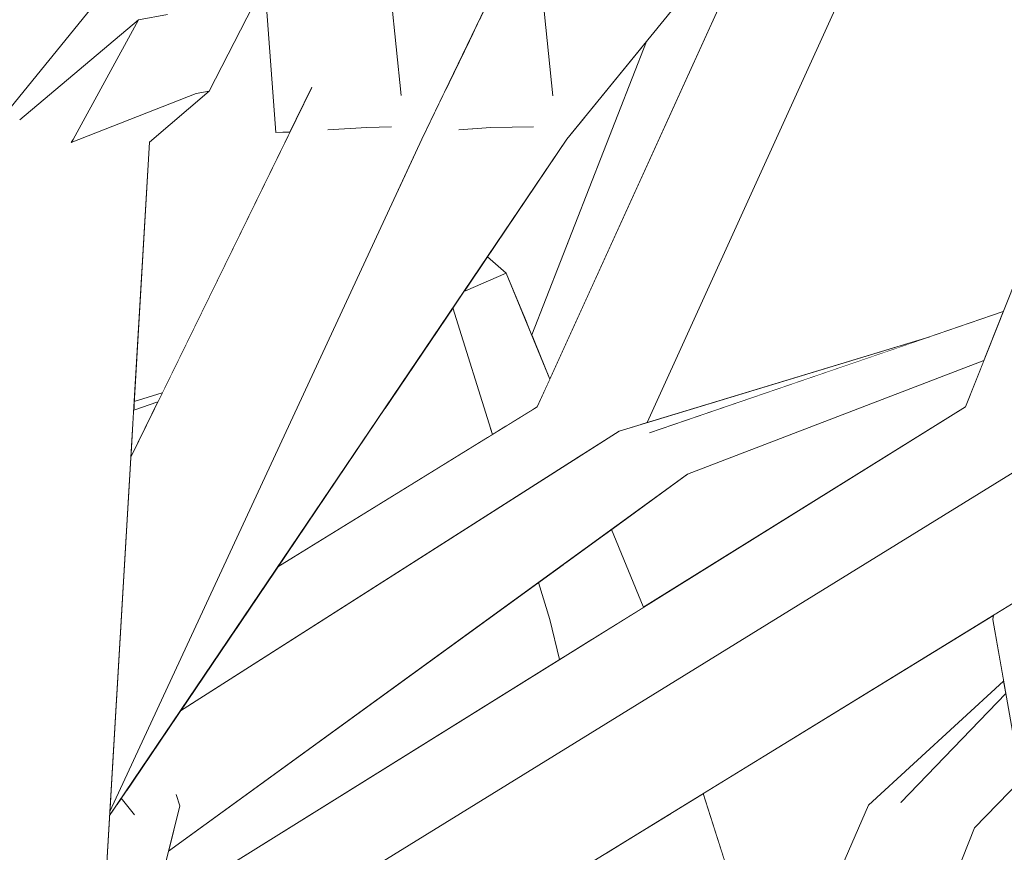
# Model space of a CAD drawing. Extents: x -289599 to -184549, y 66678 to 295474.
# Tile 482 of 656: x -250590 to -250512, y 71715 to 71781. Entities that reach past the tile are written whole.
import ezdxf

# ---------------------------------------------------------------- set-up
doc = ezdxf.new("R2010")
doc.units = 0
doc.header["$MEASUREMENT"] = 0
doc.linetypes.add('Wipeout_Contour', pattern=[1000, 0, -1000])
doc.layers.add('arch drzewa', color=8, linetype='Continuous')
doc.layers.add('Model drzwi', color=8, linetype='Continuous')
doc.layers.add('arch drzewa_Nr_Pióra__24', color=8, linetype='Continuous', lineweight=9)
doc.layers.add('arch drzewa_Nr_Pióra__4', color=8, linetype='Continuous', lineweight=9)

msp = doc.modelspace()

# ---------------------------------------------------------------- wipeouts: each hides what was drawn before it
at = {"color": 254, "linetype": 'Wipeout_Contour', "lineweight": 0, "ltscale": 2044876.740542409}
msp.add_wipeout([(-250593.693, 71771.093), (-250591.437, 71763.567), (-250590.471, 71773.265), (-250581.025, 71781.219), (-250578.743, 71781.645), (-250571.04, 71784.445), (-250572.052, 71797.794), (-250593.259, 71771.735)], dxfattribs=at).dxf.layer = 'Model drzwi'
at = {"color": 254, "linetype": 'Wipeout_Contour', "lineweight": 0, "ltscale": 1022269.959677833}
msp.add_wipeout([(-250549.797, 71756.182), (-250548.354, 71752.664), (-250530.462, 71792.054), (-250540.687, 71779.489)], dxfattribs=at).dxf.layer = 'Model drzwi'
at = {"color": 254, "linetype": 'Wipeout_Contour', "lineweight": 0, "ltscale": 1277856.535354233}
msp.add_wipeout([(-250579.871, 71710.258), (-250547.588, 71730.373), (-250548.35, 71733.553), (-250549.264, 71736.494), (-250578.649, 71715.133)], dxfattribs=at).dxf.layer = 'Model drzwi'
at = {"color": 254, "linetype": 'Wipeout_Contour', "lineweight": 0, "ltscale": 1533199.069758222}
msp.add_wipeout([(-250513.118, 71733.895), (-250536.18, 71719.717), (-250530.452, 71701.807), (-250523.035, 71718.804), (-250512.307, 71728.642), (-250513.167, 71733.553)], dxfattribs=at).dxf.layer = 'Model drzwi'

# ---------------------------------------------------------------- next in the draw order: wipeouts: each hides what was drawn before it
at = {"color": 254, "linetype": 'Wipeout_Contour', "lineweight": 0, "ltscale": 1022497.68296026}
msp.add_wipeout([(-250607.689, 71771.73), (-250607.693, 71771.663), (-250582.041, 71803.485), (-250587.705, 71805.285)], dxfattribs=at).dxf.layer = 'arch drzewa'
at = {"color": 254, "linetype": 'Wipeout_Contour', "lineweight": 0, "ltscale": 1789114.962739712}
msp.add_wipeout([(-250583.936, 71707.725), (-250579.871, 71710.258), (-250577.745, 71718.737), (-250580.263, 71718.917), (-250581.368, 71718.053), (-250582.726, 71718.874), (-250583.328, 71717.983)], dxfattribs=at).dxf.layer = 'arch drzewa'
at = {"color": 254, "linetype": 'Wipeout_Contour', "lineweight": 0, "ltscale": 2044787.973700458}
msp.add_wipeout([(-250581.376, 71750.89), (-250579.143, 71751.568), (-250569.011, 71772.296), (-250570.115, 71772.255), (-250570.995, 71783.852), (-250571.912, 71782.374), (-250575.431, 71775.542), (-250580.154, 71771.496)], dxfattribs=at).dxf.layer = 'Model drzwi'
at = {"color": 254, "linetype": 'Wipeout_Contour', "lineweight": 0, "ltscale": 1533296.075594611}
msp.add_wipeout([(-250543.452, 71740.72), (-250540.937, 71734.591), (-250540.917, 71734.529), (-250515.339, 71750.466), (-250513.885, 71754.136), (-250537.419, 71745.105)], dxfattribs=at).dxf.layer = 'Model drzwi'
at = {"color": 254, "linetype": 'Wipeout_Contour', "lineweight": 0, "ltscale": 1022092.243819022}
msp.add_wipeout([(-250514.618, 71716.99), (-250519.324, 71705.259), (-250509.612, 71713.241), (-250510.932, 71720.785)], dxfattribs=at).dxf.layer = 'Model drzwi'

# ---------------------------------------------------------------- next in the draw order: wipeouts: each hides what was drawn before it
at = {"color": 254, "linetype": 'Wipeout_Contour', "lineweight": 0, "ltscale": 766884.025556}
msp.add_wipeout([(-250607.689, 71771.73), (-250587.705, 71805.285), (-250607.042, 71781.259)], dxfattribs=at).dxf.layer = 'arch drzewa'
at = {"color": 254, "linetype": 'Wipeout_Contour', "lineweight": 0, "ltscale": 766757.465927}
msp.add_wipeout([(-250578.27, 71719.504), (-250577.745, 71718.737), (-250578.03, 71719.635)], dxfattribs=at).dxf.layer = 'arch drzewa'
at = {"color": 254, "linetype": 'Wipeout_Contour', "lineweight": 0, "ltscale": 2810946.420731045}
msp.add_wipeout([(-250540.638, 71749.213), (-250518.182, 71756.031), (-250512.339, 71758.038), (-250503.147, 71781.248), (-250504.442, 71794.083), (-250501.817, 71795.055), (-250498.925, 71794.444), (-250498.721, 71792.423), (-250495.93, 71799.47), (-250505.39, 71818.923), (-250511.749, 71812.798)], dxfattribs=at).dxf.layer = 'Model drzwi'

# ---------------------------------------------------------------- next in the draw order: wipeouts: each hides what was drawn before it
at = {"color": 254, "linetype": 'Wipeout_Contour', "lineweight": 0, "ltscale": 766759.493425}
msp.add_wipeout([(-250580.263, 71718.917), (-250577.745, 71718.737), (-250578.27, 71719.504)], dxfattribs=at).dxf.layer = 'arch drzewa'

# ---------------------------------------------------------------- next in the draw order: wipeouts: each hides what was drawn before it
at = {"color": 254, "linetype": 'Wipeout_Contour', "lineweight": 0, "ltscale": 1788955.886189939}
msp.add_wipeout([(-250578.649, 71715.133), (-250537.419, 71745.105), (-250538.107, 71745.852), (-250539.844, 71745.257), (-250538.112, 71745.858), (-250540.437, 71748.385), (-250578.637, 71715.178)], dxfattribs=at).dxf.layer = 'arch drzewa'

# ---------------------------------------------------------------- next in the draw order: wipeouts: each hides what was drawn before it
at = {"color": 254, "linetype": 'Wipeout_Contour', "lineweight": 0, "ltscale": 766626.68282}
msp.add_wipeout([(-250537.419, 71745.105), (-250513.885, 71754.136), (-250512.364, 71757.976)], dxfattribs=at).dxf.layer = 'arch drzewa'
at = {"color": 254, "linetype": 'Wipeout_Contour', "lineweight": 0, "ltscale": 2300254.148043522}
msp.add_wipeout([(-250582.06, 71719.859), (-250582.403, 71719.352), (-250581.368, 71718.053), (-250580.263, 71718.917), (-250578.27, 71719.504), (-250578.03, 71719.635), (-250577.745, 71718.737), (-250578.637, 71715.178), (-250540.437, 71748.385)], dxfattribs=at).dxf.layer = 'arch drzewa'
at = {"color": 254, "linetype": 'Wipeout_Contour', "lineweight": 0, "ltscale": 766670.362053}
msp.add_wipeout([(-250538.112, 71745.858), (-250539.844, 71745.257), (-250538.107, 71745.852)], dxfattribs=at).dxf.layer = 'arch drzewa'

# ---------------------------------------------------------------- next in the draw order: wipeouts: each hides what was drawn before it
at = {"color": 254, "linetype": 'Wipeout_Contour', "lineweight": 0, "ltscale": 1022300.10205565}
msp.add_wipeout([(-250582.06, 71719.859), (-250540.437, 71748.385), (-250542.863, 71748.537), (-250582.031, 71719.902)], dxfattribs=at).dxf.layer = 'arch drzewa'
at = {"color": 254, "linetype": 'Wipeout_Contour', "lineweight": 0, "ltscale": 766768.53372}
msp.add_wipeout([(-250582.726, 71718.874), (-250581.368, 71718.053), (-250582.403, 71719.352)], dxfattribs=at).dxf.layer = 'arch drzewa'

# ---------------------------------------------------------------- next in the draw order: wipeouts: each hides what was drawn before it
at = {"color": 254, "linetype": 'Wipeout_Contour', "lineweight": 0, "ltscale": 1022185.210464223}
msp.add_wipeout([(-250540.437, 71748.385), (-250537.419, 71745.105), (-250512.364, 71757.976), (-250512.34, 71758.038)], dxfattribs=at).dxf.layer = 'arch drzewa'
at = {"color": 254, "linetype": 'Wipeout_Contour', "lineweight": 0, "ltscale": 766738.470821}
msp.add_wipeout([(-250577.709, 71726.296), (-250582.031, 71719.902), (-250542.863, 71748.537)], dxfattribs=at).dxf.layer = 'arch drzewa'

# ---------------------------------------------------------------- next in the draw order: wipeouts: each hides what was drawn before it
at = {"color": 254, "linetype": 'Wipeout_Contour', "lineweight": 0, "ltscale": 766660.300288}
msp.add_wipeout([(-250542.863, 71748.537), (-250540.437, 71748.385), (-250518.182, 71756.031)], dxfattribs=at).dxf.layer = 'arch drzewa'

# ---------------------------------------------------------------- next in the draw order: wipeouts: each hides what was drawn before it
at = {"color": 254, "linetype": 'Wipeout_Contour', "lineweight": 0, "ltscale": 766638.616937}
msp.add_wipeout([(-250566.542, 71711.311), (-250510.45, 71745.925), (-250515.339, 71750.466)], dxfattribs=at).dxf.layer = 'arch drzewa'

# ---------------------------------------------------------------- next in the draw order: wipeouts: each hides what was drawn before it
at = {"color": 254, "linetype": 'Wipeout_Contour', "lineweight": 0, "ltscale": 1277860.963381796}
msp.add_wipeout([(-250583.936, 71707.725), (-250584.376, 71700.306), (-250576.861, 71704.943), (-250566.542, 71711.311), (-250515.339, 71750.466)], dxfattribs=at).dxf.layer = 'arch drzewa'

# ---------------------------------------------------------------- next in the draw order: wipeouts: each hides what was drawn before it
at = {"color": 254, "linetype": 'Wipeout_Contour', "lineweight": 0, "ltscale": 4599541.290545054}
msp.add_wipeout([(-250489.306, 71816.194), (-250515.339, 71750.466), (-250510.45, 71745.925), (-250507.081, 71748.003), (-250506.834, 71748.814), (-250510.722, 71761.319), (-250507.484, 71762.741), (-250505.553, 71761.097), (-250504.138, 71757.649), (-250491.772, 71798.176), (-250494.83, 71797.244), (-250494.846, 71797.242), (-250494.958, 71797.472), (-250491.104, 71801.379), (-250491.039, 71801.673), (-250490.961, 71801.524), (-250490.817, 71801.305), (-250487.463, 71812.299)], dxfattribs=at).dxf.layer = 'arch drzewa'
at = {"color": 254, "linetype": 'Wipeout_Contour', "lineweight": 0, "ltscale": 2300239.593347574}
msp.add_wipeout([(-250583.31, 71718.289), (-250583.328, 71717.983), (-250546.997, 71771.735), (-250549.623, 71772.932), (-250549.668, 71772.726), (-250555.568, 71772.482), (-250556.589, 71775.756), (-250557.064, 71774.771), (-250570.227, 71746.507)], dxfattribs=at).dxf.layer = 'arch drzewa'

# ---------------------------------------------------------------- next in the draw order: wipeouts: each hides what was drawn before it
at = {"color": 254, "linetype": 'Wipeout_Contour', "lineweight": 0, "ltscale": 766695.791963}
msp.add_wipeout([(-250546.997, 71771.735), (-250520.217, 71804.642), (-250527.801, 71808.064)], dxfattribs=at).dxf.layer = 'arch drzewa'
at = {"color": 254, "linetype": 'Wipeout_Contour', "lineweight": 0, "ltscale": 766742.984361}
msp.add_wipeout([(-250553.906, 71781.312), (-250554.441, 71780.204), (-250553.053, 71772.653)], dxfattribs=at).dxf.layer = 'arch drzewa'
at = {"color": 254, "linetype": 'Wipeout_Contour', "lineweight": 0, "ltscale": 766753.926858}
msp.add_wipeout([(-250558.53, 71771.735), (-250570.227, 71746.508), (-250557.064, 71774.771)], dxfattribs=at).dxf.layer = 'arch drzewa'

# ---------------------------------------------------------------- next in the draw order: wipeouts: each hides what was drawn before it
at = {"color": 254, "linetype": 'Wipeout_Contour', "lineweight": 0, "ltscale": 1533439.538148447}
msp.add_wipeout([(-250549.623, 71772.932), (-250546.997, 71771.735), (-250527.801, 71808.064), (-250549.052, 71784.334), (-250548.137, 71775.226), (-250548.361, 71775.047)], dxfattribs=at).dxf.layer = 'arch drzewa'
at = {"color": 254, "linetype": 'Wipeout_Contour', "lineweight": 0, "ltscale": 1022324.479686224}
msp.add_wipeout([(-250556.589, 71775.756), (-250555.568, 71772.482), (-250553.053, 71772.653), (-250554.441, 71780.204)], dxfattribs=at).dxf.layer = 'arch drzewa'
at = {"color": 254, "linetype": 'Wipeout_Contour', "lineweight": 0, "ltscale": 766623.649249}
msp.add_wipeout([(-250584.242, 71690.171), (-250496.769, 71743.945), (-250503.09, 71750.466)], dxfattribs=at).dxf.layer = 'arch drzewa'

# ---------------------------------------------------------------- next in the draw order: wipeouts: each hides what was drawn before it
at = {"color": 254, "linetype": 'Wipeout_Contour', "lineweight": 0, "ltscale": 1022311.900936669}
msp.add_wipeout([(-250550.925, 71787.486), (-250548.361, 71775.047), (-250548.137, 71775.226), (-250549.637, 71790.154)], dxfattribs=at).dxf.layer = 'arch drzewa'
at = {"color": 254, "linetype": 'Wipeout_Contour', "lineweight": 0, "ltscale": 1789029.467735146}
msp.add_wipeout([(-250587.792, 71691.094), (-250584.242, 71690.171), (-250503.09, 71750.466), (-250584.376, 71700.306), (-250584.807, 71693.052), (-250584.93, 71693.01), (-250585.988, 71691.446)], dxfattribs=at).dxf.layer = 'arch drzewa'

# ---------------------------------------------------------------- next in the draw order: wipeouts: each hides what was drawn before it
at = {"color": 254, "linetype": 'Wipeout_Contour', "lineweight": 0, "ltscale": 1533467.459628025}
msp.add_wipeout([(-250550.925, 71787.486), (-250553.906, 71781.312), (-250553.053, 71772.653), (-250549.668, 71772.726), (-250549.623, 71772.932), (-250548.361, 71775.047)], dxfattribs=at).dxf.layer = 'arch drzewa'
at = {"color": 254, "linetype": 'Wipeout_Contour', "lineweight": 0, "ltscale": 1022382.620476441}
msp.add_wipeout([(-250580.154, 71771.496), (-250587.305, 71770.664), (-250584.93, 71693.01), (-250584.807, 71693.052)], dxfattribs=at).dxf.layer = 'arch drzewa'
at = {"color": 254, "linetype": 'Wipeout_Contour', "lineweight": 0, "ltscale": 1277869.558143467}
msp.add_wipeout([(-250555.114, 71759.726), (-250555.862, 71758.62), (-250551.835, 71748.934), (-250551.237, 71749.303), (-250555.053, 71759.674)], dxfattribs=at).dxf.layer = 'arch drzewa'
at = {"color": 254, "linetype": 'Wipeout_Contour', "lineweight": 0, "ltscale": 1022239.99298647}
msp.add_wipeout([(-250545.444, 71733.56), (-250548.35, 71733.553), (-250547.283, 71730.563), (-250544.987, 71731.993)], dxfattribs=at).dxf.layer = 'arch drzewa'
at = {"color": 254, "linetype": 'Wipeout_Contour', "lineweight": 0, "ltscale": 1022056.619525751}
msp.add_wipeout([(-250508.906, 71733.56), (-250513.167, 71733.553), (-250499.003, 71690.331), (-250498.845, 71690.374)], dxfattribs=at).dxf.layer = 'arch drzewa'
at = {"color": 254, "linetype": 'Wipeout_Contour', "lineweight": 0, "ltscale": 1022172.347406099}
msp.add_wipeout([(-250540.606, 71716.997), (-250542.113, 71716.07), (-250534.069, 71693.52), (-250533.877, 71693.96)], dxfattribs=at).dxf.layer = 'arch drzewa'

# ---------------------------------------------------------------- next in the draw order: wipeouts: each hides what was drawn before it
at = {"color": 254, "linetype": 'Wipeout_Contour', "lineweight": 0, "ltscale": 766806.888951}
msp.add_wipeout([(-250580.154, 71771.496), (-250575.431, 71775.542), (-250576.445, 71775.362)], dxfattribs=at).dxf.layer = 'arch drzewa'
at = {"color": 254, "linetype": 'Wipeout_Contour', "lineweight": 0, "ltscale": 766734.954425}
msp.add_wipeout([(-250553.053, 71772.653), (-250555.568, 71772.482), (-250549.668, 71772.726)], dxfattribs=at).dxf.layer = 'arch drzewa'
at = {"color": 254, "linetype": 'Wipeout_Contour', "lineweight": 0, "ltscale": 1022370.792608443}
msp.add_wipeout([(-250593.005, 71690.074), (-250585.988, 71691.446), (-250584.93, 71693.01), (-250587.305, 71770.664)], dxfattribs=at).dxf.layer = 'arch drzewa'
at = {"color": 254, "linetype": 'Wipeout_Contour', "lineweight": 0, "ltscale": 1022294.774488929}
msp.add_wipeout([(-250556.055, 71758.333), (-250552.924, 71748.262), (-250551.835, 71748.934), (-250555.862, 71758.62)], dxfattribs=at).dxf.layer = 'arch drzewa'
at = {"color": 254, "linetype": 'Wipeout_Contour', "lineweight": 0, "ltscale": 1022228.297000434}
msp.add_wipeout([(-250540.937, 71734.591), (-250545.444, 71733.56), (-250544.815, 71732.1), (-250540.917, 71734.529)], dxfattribs=at).dxf.layer = 'arch drzewa'
at = {"color": 254, "linetype": 'Wipeout_Contour', "lineweight": 0, "ltscale": 766682.457578}
msp.add_wipeout([(-250547.283, 71730.563), (-250548.35, 71733.553), (-250547.588, 71730.373)], dxfattribs=at).dxf.layer = 'arch drzewa'
at = {"color": 254, "linetype": 'Wipeout_Contour', "lineweight": 0, "ltscale": 1277545.079834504}
msp.add_wipeout([(-250499.003, 71690.331), (-250513.167, 71733.553), (-250505.245, 71688.289), (-250502.192, 71688.408), (-250501.244, 71689.168)], dxfattribs=at).dxf.layer = 'arch drzewa'
at = {"color": 254, "linetype": 'Wipeout_Contour', "lineweight": 0, "ltscale": 1277712.959193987}
msp.add_wipeout([(-250542.113, 71716.07), (-250543.898, 71714.973), (-250537.503, 71688.289), (-250536.326, 71688.349), (-250534.069, 71693.52)], dxfattribs=at).dxf.layer = 'arch drzewa'

# ---------------------------------------------------------------- next in the draw order: wipeouts: each hides what was drawn before it
at = {"color": 254, "linetype": 'Wipeout_Contour', "lineweight": 0, "ltscale": 766816.017289}
msp.add_wipeout([(-250593.005, 71690.074), (-250587.305, 71770.664), (-250590.471, 71773.265)], dxfattribs=at).dxf.layer = 'arch drzewa'
at = {"color": 254, "linetype": 'Wipeout_Contour', "lineweight": 0, "ltscale": 1277855.459766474}
msp.add_wipeout([(-250551.814, 71761.097), (-250555.053, 71759.674), (-250549.737, 71750.228), (-250549.352, 71750.466), (-250548.354, 71752.664)], dxfattribs=at).dxf.layer = 'arch drzewa'
at = {"color": 254, "linetype": 'Wipeout_Contour', "lineweight": 0, "ltscale": 766713.44739}
msp.add_wipeout([(-250553.095, 71748.814), (-250553.342, 71748.003), (-250552.924, 71748.262)], dxfattribs=at).dxf.layer = 'arch drzewa'
at = {"color": 254, "linetype": 'Wipeout_Contour', "lineweight": 0, "ltscale": 766674.779781}
msp.add_wipeout([(-250543.452, 71740.72), (-250544.115, 71740.238), (-250540.937, 71734.591)], dxfattribs=at).dxf.layer = 'arch drzewa'
at = {"color": 254, "linetype": 'Wipeout_Contour', "lineweight": 0, "ltscale": 1022106.877838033}
msp.add_wipeout([(-250513.118, 71733.895), (-250513.167, 71733.553), (-250508.906, 71733.56), (-250508.936, 71736.466)], dxfattribs=at).dxf.layer = 'arch drzewa'
at = {"color": 254, "linetype": 'Wipeout_Contour', "lineweight": 0, "ltscale": 766675.872854}
msp.add_wipeout([(-250544.815, 71732.1), (-250545.444, 71733.56), (-250544.987, 71731.993)], dxfattribs=at).dxf.layer = 'arch drzewa'
at = {"color": 254, "linetype": 'Wipeout_Contour', "lineweight": 0, "ltscale": 1022164.99383311}
msp.add_wipeout([(-250536.18, 71719.717), (-250538.789, 71718.114), (-250531.112, 71700.296), (-250530.452, 71701.808)], dxfattribs=at).dxf.layer = 'arch drzewa'

# ---------------------------------------------------------------- next in the draw order: linework, layer by layer
at = {"layer": 'arch drzewa_Nr_Pióra__4', "linetype": 'Continuous'}
msp.add_line((-250513.167, 71733.553), (-250513.118, 71733.895), dxfattribs=at)

# ---------------------------------------------------------------- next in the draw order: wipeouts: each hides what was drawn before it
at = {"color": 254, "linetype": 'Wipeout_Contour', "lineweight": 0, "ltscale": 1022425.729246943}
msp.add_wipeout([(-250586.372, 71771.48), (-250587.305, 71770.664), (-250580.154, 71771.496), (-250576.445, 71775.362)], dxfattribs=at).dxf.layer = 'arch drzewa'
at = {"color": 254, "linetype": 'Wipeout_Contour', "lineweight": 0, "ltscale": 766714.706005}
msp.add_wipeout([(-250549.737, 71750.228), (-250555.053, 71759.674), (-250551.237, 71749.303)], dxfattribs=at).dxf.layer = 'arch drzewa'
at = {"color": 254, "linetype": 'Wipeout_Contour', "lineweight": 0, "ltscale": 766683.584684}
msp.add_wipeout([(-250547.102, 71738.066), (-250547.268, 71737.946), (-250545.444, 71733.56)], dxfattribs=at).dxf.layer = 'arch drzewa'
at = {"color": 254, "linetype": 'Wipeout_Contour', "lineweight": 0, "ltscale": 1022168.93460526}
msp.add_wipeout([(-250538.789, 71718.114), (-250540.606, 71716.997), (-250533.877, 71693.96), (-250531.112, 71700.296)], dxfattribs=at).dxf.layer = 'arch drzewa'

# ---------------------------------------------------------------- next in the draw order: wipeouts: each hides what was drawn before it
at = {"color": 254, "linetype": 'Wipeout_Contour', "lineweight": 0, "ltscale": 766830.757393}
msp.add_wipeout([(-250587.305, 71770.664), (-250586.372, 71771.48), (-250586.224, 71771.722)], dxfattribs=at).dxf.layer = 'arch drzewa'
at = {"color": 254, "linetype": 'Wipeout_Contour', "lineweight": 0, "ltscale": 1022302.006680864}
msp.add_wipeout([(-250553.321, 71762.38), (-250555.114, 71759.726), (-250555.053, 71759.674), (-250551.814, 71761.097)], dxfattribs=at).dxf.layer = 'arch drzewa'
at = {"color": 254, "linetype": 'Wipeout_Contour', "lineweight": 0, "ltscale": 1022247.081225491}
msp.add_wipeout([(-250547.268, 71737.946), (-250549.264, 71736.494), (-250548.35, 71733.553), (-250545.444, 71733.56)], dxfattribs=at).dxf.layer = 'arch drzewa'
at = {"color": 254, "linetype": 'Wipeout_Contour', "lineweight": 0, "ltscale": 1022113.833459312}
msp.add_wipeout([(-250536.601, 71666.206), (-250533.309, 71670.405), (-250514.618, 71716.99), (-250520.467, 71719.01)], dxfattribs=at).dxf.layer = 'arch drzewa'

# ---------------------------------------------------------------- next in the draw order: linework, layer by layer
at = {"layer": 'arch drzewa_Nr_Pióra__4', "linetype": 'Continuous'}
msp.add_line((-250555.053, 71759.674), (-250555.114, 71759.726), dxfattribs=at)

# ---------------------------------------------------------------- next in the draw order: wipeouts: each hides what was drawn before it
at = {"color": 254, "linetype": 'Wipeout_Contour', "lineweight": 0, "ltscale": 1022442.227907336}
msp.add_wipeout([(-250581.025, 71781.219), (-250590.471, 71773.265), (-250587.305, 71770.664), (-250586.224, 71771.722)], dxfattribs=at).dxf.layer = 'arch drzewa'
at = {"color": 254, "linetype": 'Wipeout_Contour', "lineweight": 0, "ltscale": 1022236.540888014}
msp.add_wipeout([(-250544.115, 71740.238), (-250547.102, 71738.066), (-250545.444, 71733.56), (-250540.937, 71734.591)], dxfattribs=at).dxf.layer = 'arch drzewa'
at = {"color": 254, "linetype": 'Wipeout_Contour', "lineweight": 0, "ltscale": 766570.904466}
msp.add_wipeout([(-250514.618, 71716.99), (-250510.932, 71720.785), (-250511.169, 71722.137)], dxfattribs=at).dxf.layer = 'arch drzewa'
at = {"color": 254, "linetype": 'Wipeout_Contour', "lineweight": 0, "ltscale": 1022128.845366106}
msp.add_wipeout([(-250520.467, 71719.01), (-250544.814, 71656.108), (-250543.958, 71656.82), (-250536.601, 71666.206)], dxfattribs=at).dxf.layer = 'arch drzewa'

# ---------------------------------------------------------------- next in the draw order: linework, layer by layer
at = {"layer": 'arch drzewa_Nr_Pióra__4', "linetype": 'Continuous'}
for p, q in [((-250540.937, 71734.591), (-250543.452, 71740.72)), ((-250540.917, 71734.529), (-250540.937, 71734.591))]:
    msp.add_line(p, q, dxfattribs=at)

# ---------------------------------------------------------------- next in the draw order: wipeouts: each hides what was drawn before it
at = {"color": 254, "linetype": 'Wipeout_Contour', "lineweight": 0, "ltscale": 1789122.067204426}
msp.add_wipeout([(-250583.31, 71718.289), (-250558.53, 71771.735), (-250560.927, 71772.932), (-250560.941, 71772.726), (-250565.983, 71772.482), (-250567.252, 71775.778), (-250583.253, 71719.238)], dxfattribs=at).dxf.layer = 'arch drzewa'
at = {"color": 254, "linetype": 'Wipeout_Contour', "lineweight": 0, "ltscale": 766599.559472}
msp.add_wipeout([(-250544.814, 71656.108), (-250520.467, 71719.01), (-250523.035, 71718.804)], dxfattribs=at).dxf.layer = 'arch drzewa'

# ---------------------------------------------------------------- next in the draw order: linework, layer by layer
at = {"layer": 'arch drzewa_Nr_Pióra__4', "linetype": 'Continuous'}
msp.add_line((-250579.871, 71710.258), (-250577.745, 71718.737), dxfattribs=at)

# ---------------------------------------------------------------- next in the draw order: wipeouts: each hides what was drawn before it
at = {"color": 254, "linetype": 'Wipeout_Contour', "lineweight": 0, "ltscale": 766749.104969}
msp.add_wipeout([(-250558.53, 71771.735), (-250542.641, 71804.642), (-250550.11, 71808.064)], dxfattribs=at).dxf.layer = 'arch drzewa'
at = {"color": 254, "linetype": 'Wipeout_Contour', "lineweight": 0, "ltscale": 1022374.863619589}
msp.add_wipeout([(-250581.639, 71746.461), (-250583.253, 71719.238), (-250567.252, 71775.778), (-250567.273, 71775.852)], dxfattribs=at).dxf.layer = 'arch drzewa'
at = {"color": 254, "linetype": 'Wipeout_Contour', "lineweight": 0, "ltscale": 1022105.088456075}
msp.add_wipeout([(-250520.467, 71719.01), (-250514.618, 71716.99), (-250511.169, 71722.137), (-250512.137, 71727.666)], dxfattribs=at).dxf.layer = 'arch drzewa'
at = {"color": 254, "linetype": 'Wipeout_Contour', "lineweight": 0, "ltscale": 766607.886309}
msp.add_wipeout([(-250523.035, 71718.804), (-250551.552, 71653.459), (-250544.814, 71656.108)], dxfattribs=at).dxf.layer = 'arch drzewa'

# ---------------------------------------------------------------- next in the draw order: linework, layer by layer
at = {"layer": 'arch drzewa_Nr_Pióra__4', "linetype": 'Continuous'}
for p, q in [((-250577.745, 71718.737), (-250578.033, 71719.644)), ((-250530.452, 71701.808), (-250536.18, 71719.717)), ((-250581.358, 71718.041), (-250582.403, 71719.352)), ((-250533.309, 71670.405), (-250514.618, 71716.99))]:
    msp.add_line(p, q, dxfattribs=at)

# ---------------------------------------------------------------- next in the draw order: wipeouts: each hides what was drawn before it
at = {"color": 254, "linetype": 'Wipeout_Contour', "lineweight": 0, "ltscale": 766809.300759}
msp.add_wipeout([(-250562.886, 71772.653), (-250568.292, 71820.83), (-250573.775, 71820.521)], dxfattribs=at).dxf.layer = 'arch drzewa'
at = {"color": 254, "linetype": 'Wipeout_Contour', "lineweight": 0, "ltscale": 1533518.013003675}
msp.add_wipeout([(-250561.364, 71786.953), (-250560.171, 71775.226), (-250560.318, 71775.047), (-250560.927, 71772.932), (-250558.53, 71771.735), (-250550.11, 71808.064)], dxfattribs=at).dxf.layer = 'arch drzewa'
at = {"color": 254, "linetype": 'Wipeout_Contour', "lineweight": 0, "ltscale": 766792.990531}
msp.add_wipeout([(-250581.639, 71746.461), (-250579.487, 71750.863), (-250581.417, 71750.2)], dxfattribs=at).dxf.layer = 'arch drzewa'
at = {"color": 254, "linetype": 'Wipeout_Contour', "lineweight": 0, "ltscale": 766737.532256}
msp.add_wipeout([(-250569.974, 71737.74), (-250556.711, 71745.925), (-250561.461, 71750.336)], dxfattribs=at).dxf.layer = 'arch drzewa'
at = {"color": 254, "linetype": 'Wipeout_Contour', "lineweight": 0, "ltscale": 1022116.540314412}
msp.add_wipeout([(-250512.307, 71728.643), (-250523.035, 71718.804), (-250520.467, 71719.01), (-250512.137, 71727.666)], dxfattribs=at).dxf.layer = 'arch drzewa'

# ---------------------------------------------------------------- next in the draw order: linework, layer by layer
at = {"layer": 'arch drzewa_Nr_Pióra__4', "linetype": 'Continuous'}
for p, q in [((-250505.245, 71688.289), (-250513.167, 71733.553)), ((-250523.035, 71718.804), (-250512.307, 71728.643)), ((-250520.467, 71719.01), (-250512.137, 71727.666)), ((-250514.618, 71716.99), (-250510.932, 71720.785)), ((-250520.467, 71719.01), (-250520.418, 71719.059)), ((-250551.552, 71653.459), (-250523.035, 71718.804))]:
    msp.add_line(p, q, dxfattribs=at)

# ---------------------------------------------------------------- next in the draw order: wipeouts: each hides what was drawn before it
at = {"color": 254, "linetype": 'Wipeout_Contour', "lineweight": 0, "ltscale": 2555962.493199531}
msp.add_wipeout([(-250562.886, 71772.653), (-250573.775, 71820.521), (-250571.04, 71784.445), (-250570.507, 71784.638), (-250570.995, 71783.852), (-250570.115, 71772.255), (-250569.001, 71772.316), (-250567.273, 71775.852), (-250567.252, 71775.778), (-250565.983, 71772.482)], dxfattribs=at).dxf.layer = 'arch drzewa'
at = {"color": 254, "linetype": 'Wipeout_Contour', "lineweight": 0, "ltscale": 1022282.076908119}
msp.add_wipeout([(-250550.399, 71757.649), (-250549.797, 71756.182), (-250540.687, 71779.489), (-250545.564, 71773.496)], dxfattribs=at).dxf.layer = 'arch drzewa'
at = {"color": 254, "linetype": 'Wipeout_Contour', "lineweight": 0, "ltscale": 1277873.41703705}
msp.add_wipeout([(-250561.461, 71750.336), (-250556.711, 71745.925), (-250553.342, 71748.003), (-250553.095, 71748.814), (-250556.055, 71758.333)], dxfattribs=at).dxf.layer = 'arch drzewa'
at = {"color": 254, "linetype": 'Wipeout_Contour', "lineweight": 0, "ltscale": 1022391.126053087}
msp.add_wipeout([(-250581.417, 71750.2), (-250579.487, 71750.863), (-250579.143, 71751.568), (-250581.376, 71750.89)], dxfattribs=at).dxf.layer = 'arch drzewa'

# ---------------------------------------------------------------- next in the draw order: linework, layer by layer
at = {"layer": 'arch drzewa_Nr_Pióra__4', "linetype": 'Continuous'}
for p, q in [((-250581.376, 71750.89), (-250579.143, 71751.568)), ((-250581.417, 71750.2), (-250579.487, 71750.863))]:
    msp.add_line(p, q, dxfattribs=at)

# ---------------------------------------------------------------- next in the draw order: wipeouts: each hides what was drawn before it
at = {"color": 254, "linetype": 'Wipeout_Contour', "lineweight": 0, "ltscale": 1022385.641386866}
msp.add_wipeout([(-250564.827, 71820.978), (-250568.292, 71820.83), (-250560.318, 71775.047), (-250560.171, 71775.226)], dxfattribs=at).dxf.layer = 'arch drzewa'
at = {"color": 254, "linetype": 'Wipeout_Contour', "lineweight": 0, "ltscale": 2044459.328990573}
msp.add_wipeout([(-250541.159, 71749.054), (-250540.638, 71749.213), (-250511.749, 71812.798), (-250520.217, 71804.642), (-250521.272, 71803.346), (-250522.017, 71801.313), (-250520.725, 71798.886), (-250523.176, 71798.148)], dxfattribs=at).dxf.layer = 'arch drzewa'
at = {"color": 254, "linetype": 'Wipeout_Contour', "lineweight": 0, "ltscale": 1022439.790875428}
msp.add_wipeout([(-250574.063, 71808.064), (-250593.259, 71771.735), (-250572.052, 71797.794), (-250572.787, 71807.488)], dxfattribs=at).dxf.layer = 'arch drzewa'
at = {"color": 254, "linetype": 'Wipeout_Contour', "lineweight": 0, "ltscale": 1277865.129539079}
msp.add_wipeout([(-250546.997, 71771.735), (-250553.321, 71762.38), (-250551.814, 71761.097), (-250550.399, 71757.649), (-250545.564, 71773.496)], dxfattribs=at).dxf.layer = 'arch drzewa'
at = {"color": 254, "linetype": 'Wipeout_Contour', "lineweight": 0, "ltscale": 766782.558333}
msp.add_wipeout([(-250570.115, 71772.255), (-250569.011, 71772.296), (-250569.001, 71772.316)], dxfattribs=at).dxf.layer = 'arch drzewa'
at = {"color": 254, "linetype": 'Wipeout_Contour', "lineweight": 0, "ltscale": 1022305.133456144}
msp.add_wipeout([(-250573.499, 71732.525), (-250577.709, 71726.296), (-250545.716, 71746.716), (-250549.352, 71750.466)], dxfattribs=at).dxf.layer = 'arch drzewa'

# ---------------------------------------------------------------- next in the draw order: linework, layer by layer
at = {"layer": 'arch drzewa_Nr_Pióra__4', "linetype": 'Continuous'}
for p, q in [((-250515.339, 71750.466), (-250489.306, 71816.194)), ((-250570.115, 71772.255), (-250570.995, 71783.852)), ((-250569.001, 71772.316), (-250570.115, 71772.255)), ((-250570.115, 71772.255), (-250569.011, 71772.296)), ((-250553.053, 71772.653), (-250555.586, 71772.481)), ((-250553.321, 71762.38), (-250551.814, 71761.097)), ((-250551.814, 71761.097), (-250555.053, 71759.674)), ((-250547.588, 71730.373), (-250548.35, 71733.553))]:
    msp.add_line(p, q, dxfattribs=at)

# ---------------------------------------------------------------- next in the draw order: wipeouts: each hides what was drawn before it
at = {"color": 254, "linetype": 'Wipeout_Contour', "lineweight": 0, "ltscale": 1277955.081178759}
msp.add_wipeout([(-250560.318, 71775.047), (-250568.292, 71820.83), (-250562.886, 71772.653), (-250560.941, 71772.726), (-250560.927, 71772.932)], dxfattribs=at).dxf.layer = 'arch drzewa'
at = {"color": 254, "linetype": 'Wipeout_Contour', "lineweight": 0, "ltscale": 1789319.670210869}
msp.add_wipeout([(-250595.314, 71784.334), (-250594.399, 71775.226), (-250594.622, 71775.047), (-250594.793, 71774.761), (-250593.985, 71772.066), (-250593.259, 71771.735), (-250574.063, 71808.064)], dxfattribs=at).dxf.layer = 'arch drzewa'
at = {"color": 254, "linetype": 'Wipeout_Contour', "lineweight": 0, "ltscale": 766737.285288}
msp.add_wipeout([(-250573.499, 71732.525), (-250549.352, 71750.466), (-250569.974, 71737.74)], dxfattribs=at).dxf.layer = 'arch drzewa'

# ---------------------------------------------------------------- next in the draw order: linework, layer by layer
at = {"layer": 'arch drzewa_Nr_Pióra__24', "linetype": 'Continuous'}
for p, q in [((-250575.431, 71775.542), (-250571.912, 71782.374)), ((-250581.025, 71781.219), (-250578.743, 71781.645)), ((-250586.224, 71771.722), (-250581.025, 71781.219)), ((-250586.372, 71771.48), (-250576.445, 71775.362)), ((-250576.445, 71775.362), (-250575.431, 71775.542)), ((-250586.372, 71771.48), (-250586.224, 71771.722))]:
    msp.add_line(p, q, dxfattribs=at)
at = {"layer": 'arch drzewa_Nr_Pióra__4', "linetype": 'Continuous'}
for p, q in [((-250560.168, 71775.195), (-250564.827, 71820.978)), ((-250593.259, 71771.735), (-250572.052, 71797.794)), ((-250590.471, 71773.265), (-250581.025, 71781.219)), ((-250581.639, 71746.461), (-250567.262, 71775.873)), ((-250580.154, 71771.496), (-250575.431, 71775.542)), ((-250584.812, 71692.96), (-250580.154, 71771.496)), ((-250583.31, 71718.289), (-250558.53, 71771.735)), ((-250552.924, 71748.262), (-250556.055, 71758.333)), ((-250578.649, 71715.133), (-250537.419, 71745.105)), ((-250584.242, 71690.171), (-250496.769, 71743.945)), ((-250548.35, 71733.553), (-250549.264, 71736.494))]:
    msp.add_line(p, q, dxfattribs=at)

# ---------------------------------------------------------------- next in the draw order: wipeouts: each hides what was drawn before it
at = {"color": 254, "linetype": 'Wipeout_Contour', "lineweight": 0, "ltscale": 2044496.071376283}
msp.add_wipeout([(-250530.462, 71792.054), (-250549.352, 71750.466), (-250545.716, 71746.716), (-250542.863, 71748.537), (-250541.159, 71749.054), (-250523.176, 71798.148), (-250526.183, 71797.242), (-250526.204, 71797.285)], dxfattribs=at).dxf.layer = 'arch drzewa'
at = {"color": 254, "linetype": 'Wipeout_Contour', "lineweight": 0, "ltscale": 766765.100837}
msp.add_wipeout([(-250562.886, 71772.653), (-250565.983, 71772.482), (-250560.941, 71772.726)], dxfattribs=at).dxf.layer = 'arch drzewa'

# ---------------------------------------------------------------- next in the draw order: linework, layer by layer
at = {"layer": 'arch drzewa_Nr_Pióra__4', "linetype": 'Continuous'}
for p, q in [((-250540.638, 71749.213), (-250511.749, 71812.798)), ((-250558.53, 71771.735), (-250542.641, 71804.642)), ((-250546.997, 71771.735), (-250520.217, 71804.642)), ((-250549.352, 71750.466), (-250530.462, 71792.054)), ((-250548.133, 71775.188), (-250549.637, 71790.154)), ((-250549.797, 71756.182), (-250540.687, 71779.489)), ((-250562.886, 71772.653), (-250566.002, 71772.481)), ((-250560.929, 71772.726), (-250562.886, 71772.653)), ((-250549.643, 71772.726), (-250553.053, 71772.653)), ((-250583.328, 71717.983), (-250546.997, 71771.735)), ((-250548.354, 71752.664), (-250551.814, 71761.097)), ((-250540.437, 71748.385), (-250512.34, 71758.038)), ((-250542.863, 71748.537), (-250518.182, 71756.031)), ((-250537.419, 71745.105), (-250513.885, 71754.136)), ((-250584.376, 71700.306), (-250503.09, 71750.466)), ((-250583.936, 71707.725), (-250515.339, 71750.466)), ((-250569.974, 71737.74), (-250549.352, 71750.466)), ((-250577.709, 71726.296), (-250542.863, 71748.537)), ((-250540.437, 71748.385), (-250540.356, 71748.413))]:
    msp.add_line(p, q, dxfattribs=at)

doc.saveas('drawing.dxf')
